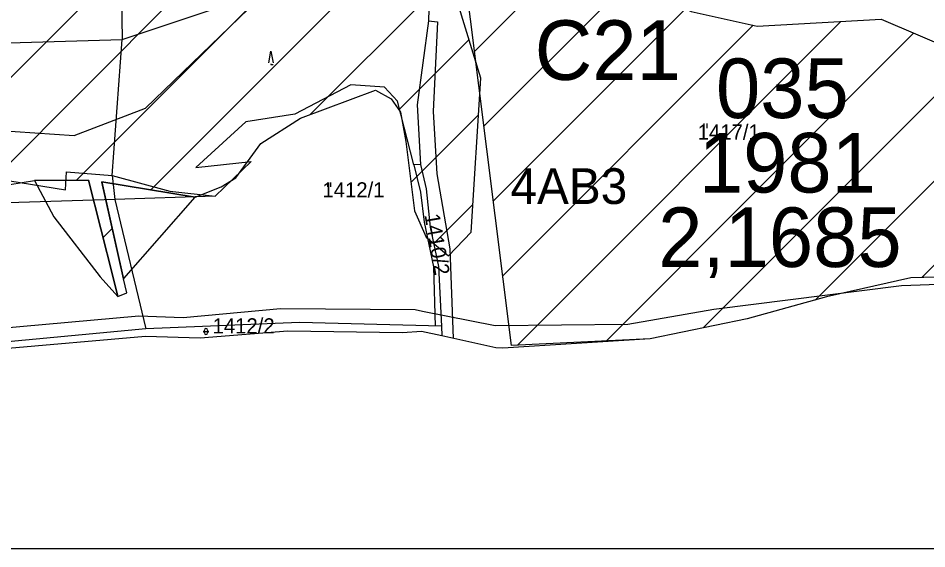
# Model space of a CAD drawing. Extents: x -564810 to -550519, y -1045831 to -1034011.
# Drawn here: x -553619.6 to -553314.2, y -1039635.9 to -1039457.8 of the extents above; entities that cross this region are included whole.
import ezdxf

# ---------------------------------------------------------------- set-up
doc = ezdxf.new("R2010")
doc.units = 0
for name, color, linetype in [('KN stav', 7, 'Continuous'), ('Lesní porost', 7, 'Continuous'), ('Obvod KPU', 7, 'Continuous'), ('Odvodněné plochy', 7, 'Continuous'), ('označ pol cest', 7, 'Continuous'), ('Parcelní čísla', 7, 'Continuous'), ('přeložka st silnice', 7, 'Continuous'), ('STG', 7, 'Continuous'), ('Vedení VN', 7, 'Continuous'), ('Vrstva 4', 7, 'Continuous'), ('Vrstva 63', 7, 'Continuous'), ('zamokř ploch', 7, 'Continuous')]:
    doc.layers.add(name, color=color, linetype=linetype)

msp = doc.modelspace()

# ---------------------------------------------------------------- linework, layer by layer
at = {"layer": 'KN stav'}
for p, q in [((-553481.37, -1039448.34), (-553481.66, -1039458.7)), ((-553481.66, -1039458.7), (-553485.55, -1039486.88)), ((-553507.76, -1039480.14), (-553526.68, -1039490.07)), ((-553496.47, -1039480.93), (-553507.76, -1039480.14)), ((-553492.09, -1039485.66), (-553496.47, -1039480.93)), ((-553486.64, -1039507.04), (-553492.09, -1039485.66)), ((-553485.55, -1039486.88), (-553484.4, -1039506.94)), ((-553526.68, -1039490.07), (-553543.09, -1039492.66)), ((-553543.09, -1039492.66), (-553559.94, -1039507.96)), ((-553559.94, -1039507.96), (-553541.29, -1039505.87)), ((-553541.29, -1039505.87), (-553553.38, -1039517.54)), ((-553484.4, -1039506.94), (-553486.64, -1039507.04)), ((-553486.64, -1039507.04), (-553484.35, -1039516.27)), ((-553484.4, -1039506.94), (-553482.52, -1039515.09)), ((-553482.52, -1039515.09), (-553481.18, -1039528)), ((-553587.16, -1039518.63), (-553697.01, -1039522.18)), ((-553553.38, -1039517.54), (-553587.16, -1039518.63)), ((-553587.16, -1039518.63), (-553576.69, -1039562.12)), ((-553484.35, -1039516.27), (-553483.11, -1039526.32)), ((-553483.11, -1039526.32), (-553480.02, -1039541.31)), ((-553481.18, -1039528), (-553478.33, -1039541.19)), ((-553480.02, -1039541.31), (-553479.44, -1039561.15)), ((-553478.33, -1039541.19), (-553477.34, -1039561.2)), ((-553319.55, -1039545), (-553347.98, -1039551.41)), ((-553275.55, -1039543.84), (-553319.55, -1039545)), ((-553347.98, -1039551.41), (-553374.59, -1039558.73)), ((-553525.03, -1039559.97), (-553576.69, -1039562.12)), ((-553477.34, -1039561.2), (-553525.03, -1039559.97)), ((-553477.34, -1039561.2), (-553477.19, -1039564.5)), ((-553374.59, -1039558.73), (-553407.22, -1039565.49)), ((-553576.69, -1039562.12), (-553623.13, -1039566.43)), ((-553528.96, -1039562.93), (-553558.4, -1039565.28)), ((-553490.42, -1039563.46), (-553528.96, -1039562.93)), ((-553484.08, -1039563), (-553490.42, -1039563.46)), ((-553477.19, -1039564.5), (-553484.08, -1039563)), ((-553459.08, -1039568.44), (-553477.19, -1039564.5)), ((-553576.81, -1039564.72), (-553625.58, -1039568.96)), ((-553558.4, -1039565.28), (-553576.81, -1039564.72)), ((-553407.22, -1039565.49), (-553456.73, -1039568.54)), ((-553456.73, -1039568.54), (-553459.08, -1039568.44))]:
    msp.add_line(p, q, dxfattribs=at)
at = {"layer": 'Lesní porost'}
for p, q in [((-553464.15, -1039477.98), (-553471.86, -1039452.8)), ((-553467.39, -1039529.67), (-553464.15, -1039477.98)), ((-553524.77, -1039491.38), (-553499.5, -1039482.03)), ((-553499.5, -1039482.03), (-553494.28, -1039484.89)), ((-553494.28, -1039484.89), (-553491.1, -1039489.37)), ((-553491.1, -1039489.37), (-553489.32, -1039499.26)), ((-553538.04, -1039499.92), (-553524.77, -1039491.38)), ((-553546.43, -1039511.46), (-553538.04, -1039499.92)), ((-553489.32, -1039499.26), (-553486.44, -1039522.49)), ((-553627.92, -1039514.54), (-553614.1, -1039512.31)), ((-553595.94, -1039512.17), (-553614.1, -1039512.31)), ((-553614.1, -1039512.31), (-553595.94, -1039512.17)), ((-553614.1, -1039512.31), (-553607.65, -1039524.47)), ((-553587.67, -1039544.89), (-553595.94, -1039512.17)), ((-553595.94, -1039512.17), (-553587.67, -1039544.89)), ((-553551.33, -1039514.4), (-553546.43, -1039511.46)), ((-553560.07, -1039517.88), (-553591.53, -1039512.8)), ((-553591.53, -1039512.8), (-553584.16, -1039545.33)), ((-553591.52, -1039512.86), (-553591.53, -1039512.8)), ((-553591.53, -1039512.8), (-553560.07, -1039517.88)), ((-553584.16, -1039545.33), (-553591.52, -1039512.86)), ((-553560.07, -1039517.88), (-553551.33, -1039514.4)), ((-553584.05, -1039545.18), (-553560.07, -1039517.88)), ((-553607.65, -1039524.47), (-553592.02, -1039544.59)), ((-553486.44, -1039522.49), (-553482.51, -1039531.33)), ((-553474.96, -1039537.63), (-553467.39, -1039529.67)), ((-553482.51, -1039531.33), (-553474.96, -1039537.63)), ((-553592.02, -1039544.59), (-553586.16, -1039551.27)), ((-553592.02, -1039544.59), (-553586.16, -1039551.27)), ((-553586.16, -1039551.27), (-553587.67, -1039544.89)), ((-553587.67, -1039544.89), (-553586.16, -1039551.27)), ((-553584.05, -1039545.18), (-553584.23, -1039545.43)), ((-553584.16, -1039545.33), (-553584.05, -1039545.18)), ((-553583.1, -1039550.02), (-553584.16, -1039545.33)), ((-553586.16, -1039551.27), (-553583.1, -1039550.02))]:
    msp.add_line(p, q, dxfattribs=at)
at = {"layer": 'Obvod KPU'}
for p, q in [((-553322.76, -1039547.53), (-553279.88, -1039546.15)), ((-553385.78, -1039555.51), (-553322.76, -1039547.53)), ((-553564.11, -1039558.32), (-553531.44, -1039555.27)), ((-553531.44, -1039555.27), (-553486.21, -1039555.62)), ((-553628.07, -1039562.14), (-553579.08, -1039557.73)), ((-553579.08, -1039557.73), (-553564.11, -1039558.32)), ((-553486.21, -1039555.62), (-553483.71, -1039556.12)), ((-553483.71, -1039556.12), (-553459.28, -1039560.99)), ((-553414.72, -1039560.5), (-553385.78, -1039555.51)), ((-553459.28, -1039560.99), (-553414.72, -1039560.5))]:
    msp.add_line(p, q, dxfattribs=at)
at = {"layer": 'Odvodněné plochy'}
msp.add_lwpolyline([(-553453.82, -1039567.72), (-553473.11, -1039414.42), (-553435.42, -1039434.26), (-553393.43, -1039455.59), (-553371.21, -1039460.51), (-553329.6, -1039458.19), (-553305.67, -1039468.31), (-553272.78, -1039492.96), (-553212.51, -1039511.22), (-553209.32, -1039536.15), (-553252.49, -1039545.18), (-553275.55, -1039543.84), (-553319.55, -1039545), (-553347.98, -1039551.41), (-553374.59, -1039558.73), (-553407.22, -1039565.49)], close=True, dxfattribs=at)
at = {"layer": 'přeložka st silnice'}
for p, q in [((-553466.25, -1039468.98), (-553432.83, -1039435.57)), ((-553463.08, -1039494.11), (-553414.08, -1039445.1)), ((-553459.92, -1039519.23), (-553395.32, -1039454.63)), ((-553456.76, -1039544.35), (-553372.61, -1039460.2)), ((-553451.74, -1039567.62), (-553343.07, -1039458.94)), ((-553422.04, -1039566.2), (-553318.66, -1039462.82)), ((-553389.34, -1039561.78), (-553300.07, -1039472.51)), ((-553351.7, -1039552.43), (-553283.9, -1039484.63)), ((-553315.89, -1039544.9), (-553266, -1039495.01))]:
    msp.add_line(p, q, dxfattribs=at)
at = {"layer": 'STG'}
msp.add_lwpolyline([(-553627.39, -1039495.38), (-553600.75, -1039497.22), (-553576.87, -1039488.03), (-553554.83, -1039466.9), (-553526.35, -1039439.33), (-553499.71, -1039425.55), (-553467.75, -1039412.46), (-553443.87, -1039410.62), (-553412.64, -1039419.81), (-553405.75, -1039431.75), (-553373.14, -1039444.16), (-553335.94, -1039443.7), (-553314.35, -1039440.94), (-553302.23, -1039444.85), (-553279.26, -1039454.03), (-553257.22, -1039474.25), (-553203.94, -1039485.27), (-553140.56, -1039484.35), (-553083.8, -1039480.68), (-553058.08, -1039479.76), (-553006.64, -1039490.79), (-552966.22, -1039502.73), (-552923.05, -1039532.13)], dxfattribs=at)
at = {"layer": 'Vedení VN'}
for p, q in [((-553575.03, -1039515.46), (-553464.32, -1039404.75)), ((-553600.05, -1039512.2), (-553495.33, -1039407.49)), ((-553633.02, -1039516.89), (-553543.23, -1039427.1)), ((-553722.71, -1039578.3), (-553577.42, -1039433.01)), ((-553521.42, -1039490.14), (-553479.47, -1039448.19)), ((-553491.62, -1039488.63), (-553468.09, -1039465.1)), ((-553487.63, -1039512.92), (-553464.92, -1039490.21)), ((-553479.92, -1039533.49), (-553466.81, -1039520.38)), ((-553591.06, -1039531.49), (-553587.99, -1039528.43))]:
    msp.add_line(p, q, dxfattribs=at)
at = {"layer": 'Vrstva 4'}
for p, q in [((-553585.25, -1039425.61), (-553584.68, -1039464.95)), ((-553584.68, -1039464.95), (-553537.49, -1039449.21)), ((-553481.66, -1039458.7), (-553478.73, -1039459.01)), ((-553478.73, -1039459.01), (-553480.09, -1039489.09)), ((-553668.23, -1039467.5), (-553584.68, -1039464.95)), ((-553587.99, -1039510.62), (-553584.68, -1039464.95)), ((-553480.09, -1039489.09), (-553478.91, -1039510.08)), ((-553603.68, -1039515.47), (-553603.36, -1039509.39)), ((-553603.36, -1039509.39), (-553587.99, -1039510.62)), ((-553638.73, -1039509.72), (-553603.68, -1039515.47)), ((-553587.99, -1039510.62), (-553587.16, -1039518.63)), ((-553587.99, -1039510.62), (-553568.65, -1039515.84)), ((-553478.91, -1039510.08), (-553474.55, -1039535.27)), ((-553568.65, -1039515.84), (-553553.38, -1039517.54)), ((-553474.55, -1039535.27), (-553473.45, -1039565.31))]:
    msp.add_line(p, q, dxfattribs=at)
at = {"layer": 'Vrstva 63'}
msp.add_lwpolyline([(-550519.28, -1039635.94), (-556362.35, -1039635.94), (-556362.35, -1034682.32), (-550519.28, -1034682.32)], close=True, dxfattribs=at)
at = {"layer": 'zamokř ploch'}
for p, q in [((-553389.2, -1039493.21), (-553389.2, -1039494.71)), ((-553388.2, -1039493.21), (-553388.2, -1039494.71)), ((-553515.61, -1039512.96), (-553515.61, -1039514.46)), ((-553514.61, -1039512.96), (-553514.61, -1039514.46)), ((-553557.49, -1039562.99), (-553555.49, -1039562.99)), ((-553556.99, -1039563.49), (-553556.99, -1039562.49)), ((-553555.99, -1039562.49), (-553555.99, -1039563.49))]:
    msp.add_line(p, q, dxfattribs=at)
for points in [[(-553535.38, -1039472.85), (-553534.68, -1039468.85), (-553533.88, -1039472.85)], [(-553534.68, -1039473.15), (-553534.68, -1039473.35), (-553533.88, -1039473.35)]]:
    msp.add_lwpolyline(points, dxfattribs=at)
for centre, start, end in [((-553556.49, -1039562.49), 0, 180), ((-553556.49, -1039563.49), 180, 0)]:
    msp.add_arc(centre, 0.5, start, end, dxfattribs=at)

# ---------------------------------------------------------------- texts
at = {"layer": 'Odvodněné plochy'}
for s, p in [('035', (-553385.08, -1039491.34)), ('1981', (-553390.84, -1039516.34)), ('2,1685', (-553404.5, -1039541.34))]:
    msp.add_text(s, height=20, dxfattribs=at).set_placement(p)
at = {"layer": 'označ pol cest'}
msp.add_text('C21', height=20, dxfattribs=at).set_placement((-553445.99, -1039478.53))
at = {"layer": 'Parcelní čísla'}
for s, p in [('1417/1', (-553391.22, -1039498.58)), ('1412/1', (-553517.35, -1039518)), ('1412/2', (-553554.28, -1039563.66))]:
    msp.add_text(s, height=5.1, dxfattribs=at).set_placement(p)
msp.add_text('1410/2', height=5.1, rotation=279.7986, dxfattribs=at).set_placement((-553483.07, -1039523.86))
at = {"layer": 'STG'}
msp.add_text('4AB3', height=12, dxfattribs=at).set_placement((-553454.15, -1039520.19))

doc.saveas('drawing.dxf')
